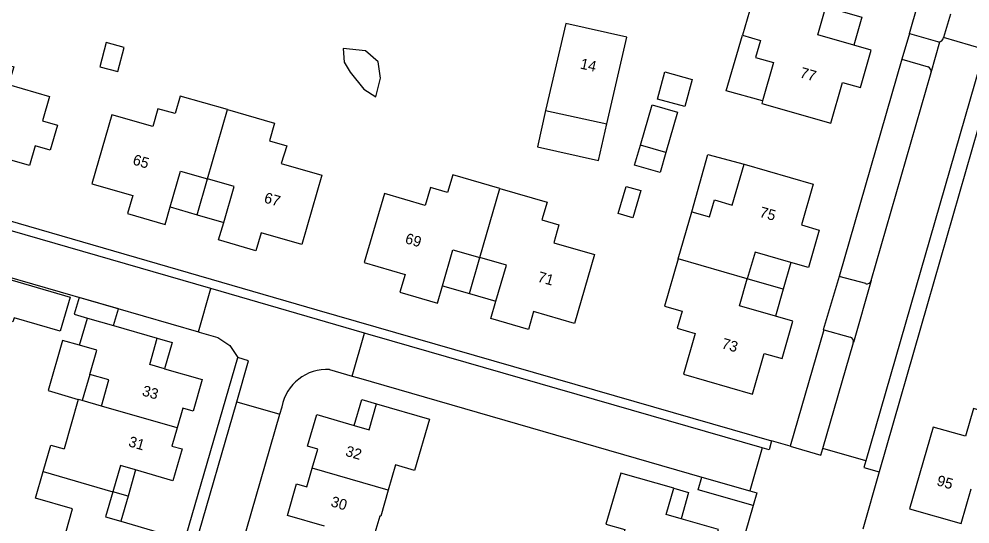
# Model space of a CAD drawing. Extents: x 194485 to 197793, y 468269 to 470822.
# Drawn here: x 196015.1 to 196122.3, y 469559.3 to 469616.3 of the extents above; entities that cross this region are included whole.
import ezdxf

# ---------------------------------------------------------------- set-up
doc = ezdxf.new("R2010")
doc.units = 0
for name, color, linetype in [('BGT grensvlak gebouwinstallatie plus 1', 7, 'Continuous'), ('BGT grensvlak onbegroeid terreindeel', 7, 'Continuous'), ('BGT grensvlak overig bouwwerk uitbreiding populatie', 7, 'Continuous'), ('BGT grensvlak pand op maaiveld', 7, 'Continuous'), ('BGT grensvlak pand op maaiveld LR', 7, 'Continuous'), ('BGT grensvlak vegetatieobject', 7, 'Continuous'), ('BGT grensvlak wegdeel', 7, 'Continuous'), ('BGT tekst huisnummerreeks', 7, 'Continuous')]:
    doc.layers.add(name, color=color, linetype=linetype)

msp = doc.modelspace()

# ---------------------------------------------------------------- linework, layer by layer
at = {"layer": 'BGT grensvlak gebouwinstallatie plus 1'}
for p, q in [((196094.81, 469608.18), (196096.65, 469614.47)), ((196054.15, 469612.7), (196051.62, 469612.97)), ((196051.62, 469612.97), (196051.73, 469611.41)), ((196055.58, 469611.48), (196054.15, 469612.7)), ((196055.82, 469609.63), (196055.58, 469611.48)), ((196087.05, 469607.27), (196087.89, 469610.32)), ((196087.89, 469610.32), (196090.99, 469609.46)), ((196055.29, 469607.53), (196055.82, 469609.63)), ((196090.99, 469609.46), (196090.15, 469606.42)), ((196053.95, 469608.37), (196055.29, 469607.53)), ((196098.91, 469607.07), (196094.81, 469608.18)), ((196090.15, 469606.42), (196087.05, 469607.27)), ((196074.45, 469605.99), (196073.53, 469601.87)), ((196085.14, 469602.06), (196086.45, 469606.61)), ((196086.45, 469606.61), (196089.32, 469605.78)), ((196089.32, 469605.78), (196088, 469601.23)), ((196080.43, 469600.33), (196081.35, 469604.46)), ((196073.53, 469601.87), (196080.43, 469600.33)), ((196090.93, 469594.53), (196092.75, 469601.02)), ((196092.75, 469601.02), (196096.83, 469599.91)), ((196035.15, 469594.21), (196036.32, 469598.25)), ((196032.12, 469595.09), (196035.15, 469594.21)), ((196035.15, 469594.21), (196038.15, 469593.34)), ((196065.86, 469585.32), (196067.03, 469589.38)), ((196102.12, 469588.81), (196101.25, 469585.79)), ((196101.25, 469585.79), (196097.19, 469586.96)), ((196062.82, 469586.2), (196065.86, 469585.32)), ((196101.25, 469585.79), (196100.38, 469582.77)), ((196065.86, 469585.32), (196068.85, 469584.46)), ((196023.04, 469576.18), (196022.19, 469573.25)), ((196028.22, 469565.4), (196027.37, 469562.46)), ((196027.37, 469562.46), (196025.66, 469562.95)), ((196027.37, 469562.46), (196026.55, 469559.61))]:
    msp.add_line(p, q, dxfattribs=at)
for points in [[(196106.05, 469617.69), (196110.11, 469616.52), (196109.19, 469613.35)], [(196051.73, 469611.41), (196052.4, 469610.31), (196053.95, 469608.37)], [(196025.74, 469581.69), (196026.29, 469583.59), (196021.86, 469584.87), (196021.31, 469582.97), (196022.79, 469582.54)], [(196030.66, 469580.27), (196032.34, 469579.78), (196031.49, 469576.83)], [(196021.91, 469579.48), (196019.99, 469580.03), (196018.35, 469574.36), (196021.76, 469573.37)], [(196052.85, 469570.43), (196053.71, 469573.35), (196055.4, 469572.87)], [(196088.9, 469563.33), (196090.58, 469562.84), (196089.73, 469559.89)]]:
    msp.add_lwpolyline(points, dxfattribs=at)
at = {"layer": 'BGT grensvlak onbegroeid terreindeel'}
for p, q in [((196114.63, 469611.77), (196107.54, 469587.25)), ((196105.82, 469581.21), (196102.03, 469568.07))]:
    msp.add_line(p, q, dxfattribs=at)
at = {"layer": 'BGT grensvlak overig bouwwerk uitbreiding populatie'}
for p, q in [((196024.89, 469613.63), (196024.18, 469610.9)), ((196026.94, 469613.09), (196024.89, 469613.63)), ((196026.23, 469610.36), (196026.94, 469613.09)), ((196024.18, 469610.9), (196026.23, 469610.36)), ((196084.49, 469599.8), (196085.14, 469602.06)), ((196088, 469601.23), (196085.14, 469602.06)), ((196088, 469601.23), (196087.35, 469598.98)), ((196087.35, 469598.98), (196084.49, 469599.8)), ((196082.64, 469594.33), (196083.53, 469597.41)), ((196083.53, 469597.41), (196085.18, 469596.93)), ((196085.18, 469596.93), (196084.3, 469593.85)), ((196084.3, 469593.85), (196082.64, 469594.33))]:
    msp.add_line(p, q, dxfattribs=at)
at = {"layer": 'BGT grensvlak pand op maaiveld'}
for p, q in [((196074.45, 469605.99), (196081.35, 469604.46)), ((196089.39, 469589.22), (196090.93, 469594.53)), ((196021.91, 469579.48), (196022.79, 469582.54)), ((196022.79, 469582.54), (196025.74, 469581.69)), ((196025.74, 469581.69), (196030.66, 469580.27)), ((196021.76, 469573.37), (196020.15, 469567.77)), ((196022.19, 469573.25), (196021.76, 469573.37)), ((196024.36, 469572.62), (196022.19, 469573.25))]:
    msp.add_line(p, q, dxfattribs=at)
for points in [[(196106.05, 469617.69), (196098.23, 469619.95), (196096.65, 469614.47)], [(196109.19, 469613.35), (196105.14, 469614.52), (196106.05, 469617.69)], [(196081.35, 469604.46), (196083.6, 469614.24), (196076.72, 469615.78), (196074.45, 469605.99)], [(196007.84, 469615.03), (196013.14, 469613.49), (196012.55, 469611.47), (196014.48, 469610.92), (196013.88, 469608.89), (196018.5, 469607.55), (196017.71, 469604.82)], [(196096.65, 469614.47), (196098.67, 469613.87), (196098.13, 469611.97), (196100.13, 469611.39), (196098.91, 469607.07)], [(196098.91, 469607.07), (196098.83, 469606.77), (196106.61, 469604.53), (196107.93, 469609.14), (196109.95, 469608.56), (196111.17, 469612.79), (196109.19, 469613.35)], [(196038.57, 469606.08), (196033.24, 469607.6), (196032.67, 469605.62), (196030.74, 469606.17), (196030.15, 469604.16), (196025.54, 469605.49), (196023.29, 469597.71), (196027.9, 469596.37), (196027.32, 469594.35), (196031.54, 469593.12), (196032.12, 469595.09)], [(196038.57, 469606.08), (196043.89, 469604.55), (196043.31, 469602.55), (196045.28, 469601.98), (196044.62, 469599.99), (196049.23, 469598.66), (196046.97, 469590.85), (196042.38, 469592.16), (196041.79, 469590.14), (196037.58, 469591.37), (196038.15, 469593.34)], [(196017.71, 469604.82), (196019.42, 469604.32), (196018.6, 469601.48), (196016.89, 469601.98)], [(196016.89, 469601.98), (196016.26, 469599.77), (196011.64, 469601.1), (196011.06, 469599.09), (196006.83, 469600.3), (196007.4, 469602.28)], [(196090.93, 469594.53), (196092.93, 469593.96), (196093.48, 469595.88), (196095.5, 469595.3), (196096.83, 469599.91)], [(196096.83, 469599.91), (196104.62, 469597.67), (196103.29, 469593.06), (196105.3, 469592.47), (196104.08, 469588.25), (196102.12, 469588.81)], [(196032.12, 469595.09), (196033.29, 469599.13), (196036.32, 469598.25)], [(196069.3, 469597.18), (196063.99, 469598.72), (196063.4, 469596.71), (196061.47, 469597.27), (196060.88, 469595.24), (196056.28, 469596.6), (196054, 469588.81), (196058.61, 469587.47), (196058.03, 469585.46), (196062.25, 469584.23), (196062.82, 469586.2)], [(196038.15, 469593.34), (196039.32, 469597.38), (196036.32, 469598.25)], [(196069.3, 469597.18), (196074.61, 469595.64), (196074.02, 469593.63), (196075.96, 469593.07), (196075.36, 469591.04), (196079.97, 469589.72), (196077.7, 469581.95), (196073.09, 469583.28), (196072.51, 469581.26), (196068.28, 469582.49), (196068.85, 469584.46)], [(196062.82, 469586.2), (196064, 469590.26), (196067.03, 469589.38)], [(196102.12, 469588.81), (196098.07, 469589.98), (196097.19, 469586.96)], [(196068.85, 469584.46), (196070.03, 469588.51), (196067.03, 469589.38)], [(196089.39, 469589.22), (196087.86, 469583.9), (196089.84, 469583.32), (196089.28, 469581.4), (196091.31, 469580.82), (196089.98, 469576.21), (196097.77, 469573.95), (196099.1, 469578.56), (196101.11, 469577.98), (196102.33, 469582.2), (196100.38, 469582.77)], [(196013.41, 469587.09), (196020.84, 469584.91), (196019.71, 469581.06), (196014.52, 469582.59), (196014.38, 469582.12), (196012.14, 469582.78)], [(196100.38, 469582.77), (196096.32, 469583.94), (196097.19, 469586.96)], [(196031.49, 469576.83), (196029.81, 469577.32), (196030.66, 469580.27)], [(196023.04, 469576.18), (196023.83, 469578.92), (196021.91, 469579.48)], [(196024.36, 469572.62), (196025.2, 469575.56), (196023.04, 469576.18)], [(196031.49, 469576.83), (196035.73, 469575.61), (196034.7, 469572.04), (196033.54, 469572.37), (196032.9, 469570.16)], [(196052.85, 469570.43), (196054.55, 469569.93), (196055.4, 469572.87)], [(196055.4, 469572.87), (196061.36, 469571.15), (196059.66, 469565.35), (196057.54, 469565.99), (196056.71, 469563.13)], [(196048.14, 469565.61), (196048.76, 469567.74), (196047.61, 469568.07), (196048.64, 469571.65), (196052.85, 469570.43)], [(196128.12, 469570.77), (196122.69, 469572.34), (196121.79, 469569.2), (196118.16, 469570.24), (196115.49, 469561.01), (196121.31, 469559.34), (196122.44, 469563.26)], [(196032.9, 469570.16), (196032.31, 469568.1), (196033.47, 469567.77), (196032.43, 469564.19), (196028.22, 469565.4)], [(196017.79, 469565.21), (196018.66, 469568.2), (196020.15, 469567.77)], [(196019.41, 469555.48), (196020.24, 469558.38), (196020.34, 469558.35), (196021.11, 469561.01), (196016.93, 469562.22), (196017.79, 469565.21)], [(196028.22, 469565.4), (196026.52, 469565.9), (196025.66, 469562.95)], [(196049.52, 469559.04), (196045.34, 469560.25), (196046.38, 469563.82), (196047.53, 469563.49), (196048.14, 469565.61)], [(196088.9, 469563.33), (196082.94, 469565.05), (196081.24, 469559.28), (196083.39, 469558.68), (196082.55, 469555.8)], [(196056.71, 469563.13), (196055.86, 469560.18), (196055.76, 469560.2), (196054.98, 469557.55), (196059.14, 469556.35), (196058.26, 469553.3), (196056.35, 469553.86)], [(196089.73, 469559.89), (196088.04, 469560.38), (196088.9, 469563.33)], [(196025.66, 469562.95), (196024.84, 469560.1), (196026.55, 469559.61)], [(196091.14, 469553.3), (196091.76, 469555.43), (196092.91, 469555.1), (196093.95, 469558.67), (196089.73, 469559.89)], [(196026.55, 469559.61), (196030.76, 469558.39), (196029.73, 469554.82), (196028.57, 469555.15), (196027.95, 469553.02)]]:
    msp.add_lwpolyline(points, dxfattribs=at)
at = {"layer": 'BGT grensvlak pand op maaiveld LR'}
for p, q in [((196036.32, 469598.25), (196038.57, 469606.08)), ((196067.03, 469589.38), (196069.3, 469597.18)), ((196097.19, 469586.96), (196089.39, 469589.22)), ((196032.9, 469570.16), (196024.36, 469572.62)), ((196017.79, 469565.21), (196025.66, 469562.95)), ((196056.71, 469563.13), (196048.14, 469565.61))]:
    msp.add_line(p, q, dxfattribs=at)
at = {"layer": 'BGT grensvlak vegetatieobject'}
msp.add_lwpolyline([(196097.84, 469561.38), (196091.65, 469563.17), (196092.08, 469564.6)], dxfattribs=at)
at = {"layer": 'BGT grensvlak wegdeel'}
for p, q in [((196115.47, 469614.68), (196116.43, 469617.94)), ((196120.09, 469616.85), (196119.32, 469614.2)), ((196115.47, 469614.68), (196114.63, 469611.77)), ((196117.91, 469610.28), (196118.9, 469613.74)), ((196119.27, 469614.06), (196119.32, 469614.2)), ((196123.93, 469612.86), (196119.32, 469614.2)), ((196123.93, 469612.86), (196110.57, 469566.44)), ((196114.63, 469611.77), (196117.57, 469610.9)), ((196111.16, 469586.77), (196117.91, 469610.28)), ((196036.72, 469585.87), (195983.37, 469601.35)), ((196013.48, 469587.33), (196035.31, 469580.98)), ((196110.55, 469586.43), (196107.54, 469587.25)), ((196111.16, 469586.77), (196109.15, 469579.78)), ((196035.31, 469580.98), (196036.72, 469585.87)), ((196054.02, 469580.85), (196036.72, 469585.87)), ((196035.31, 469580.98), (196035.4, 469580.95)), ((196052.62, 469576), (196054.02, 469580.85)), ((196054.53, 469580.7), (196054.02, 469580.85)), ((196105.82, 469581.21), (196108.8, 469580.38)), ((196105.72, 469567.84), (196109.15, 469579.78)), ((196019.18, 469507.02), (196039.73, 469578.1)), ((196050.1, 469576.73), (196052.62, 469576)), ((196052.62, 469576), (196053.36, 469575.79)), ((196053.36, 469575.79), (196092.08, 469564.6)), ((196020.69, 469507.58), (196039.63, 469573.1)), ((196039.63, 469573.1), (196044.48, 469571.69)), ((196035.2, 469539.67), (196044.48, 469571.69)), ((196044.48, 469571.69), (196044.73, 469572.54)), ((196099.93, 469568.67), (196099.64, 469567.68)), ((196102.03, 469568.07), (196099.93, 469568.67)), ((196098.87, 469567.9), (196097.49, 469563.04)), ((196099.64, 469567.68), (196098.87, 469567.9)), ((196102.03, 469568.07), (196105.5, 469567.07)), ((196105.5, 469567.07), (196105.72, 469567.84)), ((196110.57, 469566.44), (196105.72, 469567.84)), ((196110.57, 469566.44), (196110.35, 469565.67)), ((196112.08, 469565.19), (196110.22, 469558.72)), ((196110.35, 469565.67), (196112.08, 469565.19)), ((196092.08, 469564.6), (196097.49, 469563.04)), ((196097.49, 469563.04), (196098.26, 469562.82)), ((196098.26, 469562.82), (196097.84, 469561.38)), ((196097.84, 469561.38), (196096.37, 469556.31))]:
    msp.add_line(p, q, dxfattribs=at)
for points in [[(196130.11, 469627.69), (196124.67, 469608.98), (196117.5, 469584.14), (196112.08, 469565.19)], [(196115.47, 469614.68), (196118.64, 469613.75), (196118.77, 469613.73), (196118.9, 469613.74)], [(195988.52, 469600.95), (196048.65, 469583.49), (196099.93, 469568.67)], [(196107.54, 469587.25), (196105.76, 469581.22), (196105.82, 469581.21)], [(196035.4, 469580.95), (196037.49, 469580.34), (196038.83, 469579.44), (196039.73, 469578.1)], [(196098.87, 469567.9), (196054.93, 469580.59), (196054.53, 469580.7)], [(196039.63, 469573.1), (196040.96, 469577.72), (196039.73, 469578.1)]]:
    msp.add_lwpolyline(points, dxfattribs=at)
for centre, radius, start, end in [((196118.8, 469614.23), 0.501, 281.9782, 340.7664), ((196117.42, 469610.41), 0.511, 345.2237, 72.2052), ((196110.68, 469586.92), 0.511, 255.8857, 342.7144), ((196108.66, 469579.9), 0.502, 346.1732, 74.3752), ((196049.75, 469571.63), 5.11, 86.0898, 169.7722)]:
    msp.add_arc(centre, radius, start, end, dxfattribs=at)

# ---------------------------------------------------------------- texts
at = {"layer": 'BGT tekst huisnummerreeks'}
for s, rotation, p in [('14', 347.4, (196078.28, 469610.72)), ('77', 343.7, (196103.04, 469609.74)), ('65', 343.5, (196027.81, 469599.91)), ('67', 344.2, (196042.62, 469595.61)), ('75', 344.3, (196098.49, 469593.99)), ('69', 343.5, (196058.52, 469591.02)), ('71', 344.2, (196073.46, 469586.68)), ('73', 343.5, (196094.21, 469579.17)), ('33', 343.9, (196028.87, 469573.83)), ('31', 343.9, (196027.33, 469568.09)), ('32', 343.8, (196051.79, 469567.02)), ('95', 344, (196118.47, 469563.69)), ('30', 343.8, (196050.14, 469561.32))]:
    msp.add_text(s, height=1.2, rotation=rotation, dxfattribs=at).set_placement(p)

doc.saveas('drawing.dxf')
